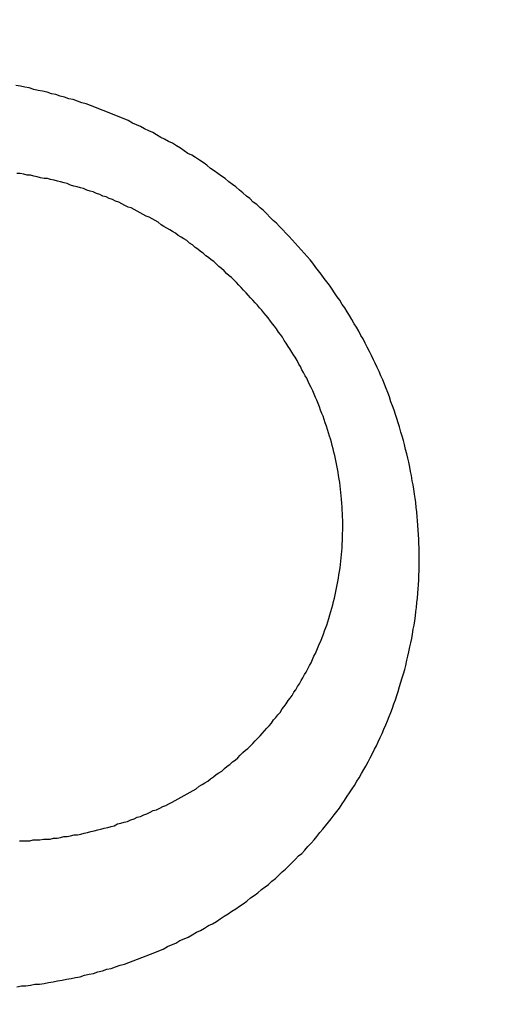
# Model space of a CAD drawing. Header units: millimetres. Extents: x 11979 to 37895, y 18730 to 47884.
# Tile 540 of 656: x 36250.785 to 36251.339, y 43871.835 to 43873.008. Entities that reach past the tile are written whole.
import ezdxf

# ---------------------------------------------------------------- set-up
doc = ezdxf.new("R2010")
doc.units = ezdxf.units.MM
for name, color, linetype in [('-LI-WIDOK', 2, 'Continuous'), ('-WYMIAR', 8, 'Continuous'), ('PROJEKTOWANE', 5, 'Continuous')]:
    doc.layers.add(name, color=color, linetype=linetype)
doc.styles.get("Standard").update_dxf_attribs({"font": 'arial.ttf'})
doc.dimstyles.new('CZA-KROPKA-50', dxfattribs={"dimtxt": 12, "dimasz": 1, "dimexe": 2, "dimexo": 25, "dimgap": 4, "dimtad": 1, "dimdec": 1, "dimrnd": 0.5, "dimzin": 9, "dimdsep": 46, "dimtxsty": 'Standard', "dimblk": 'CZA-KROPKA', "dimblk1": 'CZA-KROPKA', "dimblk2": 'CZA-KROPKA', "dimsah": 1, "dimcen": -20, "dimse1": 1, "dimse2": 1, "dimclrd": 8, "dimclre": 8, "dimclrt": 9, "dimadec": 0, "dimazin": 0, "dimtfac": 1, "dimtdec": 1, "dimtmove": 1, "dimatfit": 3, "dimldrblk": 'CZA-KROPKA', "dimfxl": 1, "dimtolj": 1, "dimtzin": 9, "dimarcsym": 0})

# ---------------------------------------------------------------- blocks, each defined once
blk = doc.blocks.new('CZA-KROPKA')
at = {"layer": '-WYMIAR', "linetype": 'ByBlock'}
for p, q in [((0, 10), (0, -10)), ((5, 0), (-5, 0))]:
    blk.add_line(p, q, dxfattribs=at)
at = {"layer": '-WYMIAR', "linetype": 'ByBlock', "const_width": 2.5}
blk.add_lwpolyline([(-1.25, 0, 1), (1.25, 0, 1)], format="xyb", close=True, dxfattribs=at)
blk = doc.blocks.new('*D2741')
at = {"layer": '-LI-WIDOK', "color": 8, "lineweight": -2}
blk.add_line((36466.8966, 45107.4301), (36466.8966, 43687.4301), dxfattribs=at)
at = {"layer": 'Defpoints', "color": 0}
for p in [(35203.3994, 45108.4301), (36312.9262, 43686.4301), (36466.8966, 43686.4301)]:
    blk.add_point(p, dxfattribs=at)
at = {"layer": '-LI-WIDOK', "color": 8, "lineweight": -2}
for p, rotation in [((36466.8966, 45108.4301), 90), ((36466.8966, 43686.4301), 270)]:
    blk.add_blockref('CZA-KROPKA', p, dxfattribs=dict(at, rotation=rotation))
at = {"layer": '-LI-WIDOK', "color": 9, "insert": (36456.872, 44397.4301), "char_height": 12, "attachment_point": 5, "rotation": 90}
blk.add_mtext('\\A1;1422', dxfattribs=at)
blk = doc.blocks.new('*D2762')
at = {"layer": '-LI-WIDOK', "color": 8, "lineweight": -2}
blk.add_line((34613.9262, 43532.4629), (36311.9262, 43532.4629), dxfattribs=at)
at = {"layer": 'Defpoints', "color": 0}
for p in [(34612.9262, 43960.4735), (36312.9262, 43636.4735), (36312.9262, 43532.4629)]:
    blk.add_point(p, dxfattribs=at)
at = {"layer": '-LI-WIDOK', "color": 8, "lineweight": -2, "rotation": 180}
blk.add_blockref('CZA-KROPKA', (34612.9262, 43532.4629), dxfattribs=at)
at = {"layer": '-LI-WIDOK', "color": 8, "lineweight": -2}
blk.add_blockref('CZA-KROPKA', (36312.9262, 43532.4629), dxfattribs=at)
at = {"layer": '-LI-WIDOK', "color": 9, "insert": (35462.9262, 43542.5898), "char_height": 12, "attachment_point": 5}
blk.add_mtext('\\A1;1700', dxfattribs=at)
blk = doc.blocks.new('*D2763')
at = {"layer": '-LI-WIDOK', "color": 8, "lineweight": -2}
blk.add_line((34132.9262, 43502.2041), (36311.9262, 43502.2041), dxfattribs=at)
at = {"layer": 'Defpoints', "color": 0}
for p in [(34131.9262, 43960.4735), (36312.9262, 43636.4735), (36312.9262, 43502.2041)]:
    blk.add_point(p, dxfattribs=at)
at = {"layer": '-LI-WIDOK', "color": 8, "lineweight": -2, "rotation": 180}
blk.add_blockref('CZA-KROPKA', (34131.9262, 43502.2041), dxfattribs=at)
at = {"layer": '-LI-WIDOK', "color": 8, "lineweight": -2}
blk.add_blockref('CZA-KROPKA', (36312.9262, 43502.2041), dxfattribs=at)
at = {"layer": '-LI-WIDOK', "color": 9, "insert": (35222.4262, 43512.331), "char_height": 12, "attachment_point": 5}
blk.add_mtext('\\A1;2181', dxfattribs=at)
blk = doc.blocks.new('Pisuar NOVA PRO ze zintegrowanym ceramicznym sitkiem')
for points in [[(0.024263, -0.241445, 0), (0.024273, -0.241391, 0), (0.024273, -0.241337, 0), (0.024283, -0.241284, 0), (0.024293, -0.24123, 0), (0.024293, -0.241176, 0), (0.024303, -0.241122, 0), (0.024313, -0.241068, 0), (0.024323, -0.241014, 0), (0.024333, -0.24096, 0), (0.024343, -0.240907, 0), (0.024353, -0.240853, 0), (0.024363, -0.240799, 0), (0.024373, -0.240746, 0), (0.024383, -0.240693, 0), (0.024403, -0.240639, 0), (0.024413, -0.240586, 0), (0.024423, -0.240533, 0), (0.024443, -0.24048, 0), (0.024453, -0.240427, 0), (0.024473, -0.240374, 0), (0.024483, -0.240322, 0), (0.024503, -0.240269, 0), (0.024523, -0.240217, 0), (0.024533, -0.240165, 0), (0.024553, -0.240113, 0), (0.024573, -0.240061, 0), (0.024593, -0.240009, 0), (0.024613, -0.239958, 0), (0.024633, -0.239906, 0), (0.024653, -0.239855, 0), (0.024673, -0.239804, 0), (0.024693, -0.239754, 0), (0.024713, -0.239703, 0), (0.024743, -0.239653, 0), (0.024763, -0.239603, 0), (0.024783, -0.239553, 0), (0.024813, -0.239504, 0), (0.024833, -0.239454, 0), (0.024853, -0.239405, 0), (0.024883, -0.239357, 0), (0.024913, -0.239308, 0), (0.024933, -0.23926, 0), (0.024963, -0.239212, 0), (0.024993, -0.239164, 0), (0.025013, -0.239117, 0), (0.025043, -0.23907, 0), (0.025073, -0.239023, 0), (0.025103, -0.238977, 0), (0.025133, -0.238931, 0), (0.025163, -0.238885, 0), (0.025193, -0.23884, 0), (0.025223, -0.238795, 0), (0.025253, -0.238751, 0), (0.025283, -0.238706, 0), (0.025323, -0.238662, 0), (0.025353, -0.238619, 0), (0.025383, -0.238576, 0), (0.025423, -0.238533, 0), (0.025453, -0.238491, 0), (0.025483, -0.238449, 0), (0.025523, -0.238408, 0), (0.025553, -0.238367, 0), (0.025593, -0.238326, 0), (0.025633, -0.238286, 0), (0.025663, -0.238246, 0), (0.025703, -0.238207, 0), (0.025743, -0.238168, 0), (0.025783, -0.238129, 0), (0.025823, -0.238091, 0), (0.025853, -0.238053, 0), (0.025893, -0.238016, 0), (0.025933, -0.23798, 0), (0.025973, -0.237943, 0), (0.026013, -0.237907, 0), (0.026053, -0.237872, 0), (0.026103, -0.237837, 0), (0.026143, -0.237803, 0), (0.026183, -0.237769, 0), (0.026223, -0.237735, 0), (0.026263, -0.237702, 0), (0.026313, -0.237669, 0), (0.026353, -0.237637, 0), (0.026393, -0.237605, 0), (0.026443, -0.237574, 0), (0.026483, -0.237544, 0), (0.026533, -0.237513, 0), (0.026573, -0.237484, 0), (0.026623, -0.237454, 0), (0.026663, -0.237426, 0), (0.026713, -0.237397, 0), (0.026753, -0.237369, 0), (0.026803, -0.237342, 0), (0.026853, -0.237315, 0), (0.026893, -0.237289, 0), (0.026943, -0.237263, 0), (0.026993, -0.237238, 0), (0.027043, -0.237213, 0), (0.027093, -0.237189, 0), (0.027133, -0.237165, 0), (0.027183, -0.237142, 0), (0.027233, -0.237119, 0), (0.027283, -0.237097, 0), (0.027333, -0.237075, 0), (0.027383, -0.237054, 0), (0.027433, -0.237034, 0), (0.027483, -0.237014, 0), (0.027533, -0.236994, 0), (0.027583, -0.236975, 0), (0.027633, -0.236957, 0), (0.027683, -0.236939, 0), (0.027733, -0.236921, 0), (0.027783, -0.236904, 0), (0.027843, -0.236888, 0), (0.027893, -0.236872, 0), (0.027943, -0.236857, 0), (0.027993, -0.236842, 0), (0.028043, -0.236828, 0), (0.028093, -0.236815, 0), (0.028153, -0.236801, 0), (0.028203, -0.236789, 0), (0.028253, -0.236777, 0), (0.028313, -0.236765, 0), (0.028363, -0.236755, 0), (0.028413, -0.236744, 0), (0.028463, -0.236735, 0), (0.028523, -0.236725, 0), (0.028573, -0.236717, 0), (0.028623, -0.236709, 0), (0.028683, -0.236701, 0), (0.028733, -0.236694, 0), (0.028783, -0.236688, 0), (0.028843, -0.236682, 0), (0.028893, -0.236677, 0), (0.028953, -0.236672, 0), (0.029003, -0.236668, 0), (0.029053, -0.236664, 0), (0.029113, -0.236661, 0), (0.029163, -0.236659, 0), (0.029223, -0.236657, 0), (0.029273, -0.236656, 0), (0.029323, -0.236655, 0), (0.029383, -0.236655, 0), (0.029433, -0.236655, 0), (0.029493, -0.236656, 0), (0.029543, -0.236658, 0), (0.029593, -0.23666, 0), (0.029653, -0.236663, 0), (0.029703, -0.236666, 0), (0.029763, -0.23667, 0), (0.029813, -0.236674, 0), (0.029863, -0.236679, 0), (0.029923, -0.236684, 0), (0.029973, -0.23669, 0), (0.030033, -0.236697, 0), (0.030083, -0.236704, 0), (0.030133, -0.236712, 0), (0.030193, -0.23672, 0), (0.030243, -0.236728, 0), (0.030293, -0.236738, 0), (0.030353, -0.236747, 0), (0.030403, -0.236758, 0), (0.030453, -0.236768, 0), (0.030513, -0.23678, 0), (0.030563, -0.236791, 0), (0.030613, -0.236804, 0), (0.030663, -0.236817, 0), (0.030723, -0.23683, 0), (0.030773, -0.236844, 0), (0.030823, -0.236858, 0), (0.030873, -0.236873, 0), (0.030933, -0.236888, 0), (0.030983, -0.236904, 0), (0.031033, -0.236921, 0), (0.031083, -0.236937, 0), (0.031133, -0.236955, 0), (0.031183, -0.236973, 0), (0.031233, -0.236991, 0), (0.031293, -0.23701, 0), (0.031343, -0.237029, 0), (0.031393, -0.237049, 0), (0.031443, -0.237069, 0), (0.031493, -0.23709, 0), (0.031543, -0.237111, 0), (0.031593, -0.237133, 0), (0.031643, -0.237155, 0), (0.031693, -0.237178, 0), (0.031733, -0.237201, 0), (0.031783, -0.237224, 0), (0.031833, -0.237248, 0), (0.031883, -0.237273, 0), (0.031933, -0.237298, 0), (0.031983, -0.237323, 0), (0.032023, -0.237349, 0), (0.032073, -0.237375, 0), (0.032123, -0.237402, 0), (0.032163, -0.237429, 0), (0.032213, -0.237457, 0), (0.032263, -0.237485, 0), (0.032303, -0.237513, 0), (0.032353, -0.237542, 0), (0.032393, -0.237572, 0), (0.032443, -0.237601, 0), (0.032483, -0.237631, 0), (0.032533, -0.237662, 0), (0.032573, -0.237693, 0), (0.032623, -0.237724, 0), (0.032663, -0.237756, 0), (0.032703, -0.237788, 0), (0.032753, -0.237821, 0), (0.032793, -0.237854, 0), (0.032833, -0.237887, 0), (0.032883, -0.237921, 0), (0.032923, -0.237955, 0), (0.032963, -0.23799, 0), (0.033003, -0.238025, 0), (0.033043, -0.23806, 0), (0.033083, -0.238095, 0), (0.033123, -0.238131, 0), (0.033163, -0.238168, 0), (0.033203, -0.238204, 0), (0.033243, -0.238241, 0), (0.033283, -0.238279, 0), (0.033323, -0.238317, 0), (0.033363, -0.238355, 0), (0.033393, -0.238393, 0), (0.033433, -0.238432, 0), (0.033473, -0.238471, 0), (0.033513, -0.23851, 0), (0.033543, -0.23855, 0), (0.033583, -0.23859, 0), (0.033613, -0.23863, 0), (0.033653, -0.238671, 0), (0.033683, -0.238712, 0), (0.033723, -0.238753, 0), (0.033753, -0.238795, 0), (0.033793, -0.238837, 0), (0.033823, -0.238879, 0), (0.033853, -0.238922, 0), (0.033893, -0.238964, 0), (0.033923, -0.239008, 0), (0.033953, -0.239051, 0), (0.033983, -0.239095, 0), (0.034013, -0.239138, 0), (0.034053, -0.239183, 0), (0.034083, -0.239227, 0), (0.034113, -0.239272, 0), (0.034143, -0.239317, 0), (0.034173, -0.239362, 0), (0.034193, -0.239408, 0), (0.034223, -0.239453, 0), (0.034253, -0.239499, 0), (0.034283, -0.239546, 0), (0.034313, -0.239592, 0), (0.034333, -0.239639, 0), (0.034363, -0.239686, 0), (0.034383, -0.239733, 0), (0.034413, -0.239781, 0), (0.034443, -0.239828, 0), (0.034463, -0.239876, 0), (0.034483, -0.239924, 0), (0.034513, -0.239973, 0), (0.034533, -0.240021, 0), (0.034553, -0.24007, 0), (0.034583, -0.240119, 0), (0.034603, -0.240168, 0), (0.034623, -0.240218, 0), (0.034643, -0.240267, 0), (0.034663, -0.240317, 0), (0.034683, -0.240367, 0), (0.034703, -0.240417, 0), (0.034723, -0.240468, 0), (0.034743, -0.240518, 0), (0.034763, -0.240569, 0), (0.034783, -0.24062, 0), (0.034793, -0.240671, 0), (0.034813, -0.240722, 0), (0.034833, -0.240774, 0), (0.034843, -0.240826, 0), (0.034863, -0.240877, 0), (0.034873, -0.240929, 0), (0.034893, -0.240981, 0), (0.034903, -0.241034, 0), (0.034923, -0.241086, 0), (0.034933, -0.241139, 0), (0.034943, -0.241191, 0), (0.034953, -0.241244, 0), (0.034973, -0.241297, 0), (0.034983, -0.24135, 0), (0.034993, -0.241403, 0), (0.035003, -0.241457, 0)], [(0.026003, -0.241414, 0), (0.026003, -0.241373, 0), (0.026003, -0.241333, 0), (0.026003, -0.241292, 0), (0.026013, -0.241252, 0), (0.026013, -0.241211, 0), (0.026013, -0.24117, 0), (0.026023, -0.24113, 0), (0.026023, -0.241089, 0), (0.026023, -0.241048, 0), (0.026033, -0.241008, 0), (0.026033, -0.240967, 0), (0.026043, -0.240927, 0), (0.026053, -0.240886, 0), (0.026053, -0.240846, 0), (0.026063, -0.240805, 0), (0.026073, -0.240765, 0), (0.026073, -0.240724, 0), (0.026083, -0.240684, 0), (0.026093, -0.240644, 0), (0.026103, -0.240604, 0), (0.026113, -0.240563, 0), (0.026123, -0.240523, 0), (0.026133, -0.240483, 0), (0.026143, -0.240444, 0), (0.026153, -0.240404, 0), (0.026163, -0.240364, 0), (0.026173, -0.240324, 0), (0.026183, -0.240285, 0), (0.026203, -0.240246, 0), (0.026213, -0.240206, 0), (0.026223, -0.240167, 0), (0.026233, -0.240128, 0), (0.026253, -0.240089, 0), (0.026263, -0.24005, 0), (0.026283, -0.240012, 0), (0.026293, -0.239973, 0), (0.026313, -0.239935, 0), (0.026323, -0.239897, 0), (0.026343, -0.239859, 0), (0.026363, -0.239821, 0), (0.026373, -0.239783, 0), (0.026393, -0.239745, 0), (0.026413, -0.239708, 0), (0.026423, -0.239671, 0), (0.026443, -0.239634, 0), (0.026463, -0.239597, 0), (0.026483, -0.239561, 0), (0.026503, -0.239524, 0), (0.026523, -0.239488, 0), (0.026543, -0.239452, 0), (0.026563, -0.239416, 0), (0.026583, -0.239381, 0), (0.026603, -0.239345, 0), (0.026623, -0.23931, 0), (0.026653, -0.239276, 0), (0.026673, -0.239241, 0), (0.026693, -0.239207, 0), (0.026713, -0.239173, 0), (0.026743, -0.239139, 0), (0.026763, -0.239105, 0), (0.026793, -0.239072, 0), (0.026813, -0.239039, 0), (0.026833, -0.239006, 0), (0.026863, -0.238974, 0), (0.026893, -0.238941, 0), (0.026913, -0.23891, 0), (0.026943, -0.238878, 0), (0.026963, -0.238847, 0), (0.026993, -0.238816, 0), (0.027023, -0.238785, 0), (0.027053, -0.238754, 0), (0.027083, -0.238724, 0), (0.027103, -0.238695, 0), (0.027133, -0.238665, 0), (0.027163, -0.238636, 0), (0.027193, -0.238607, 0), (0.027223, -0.238579, 0), (0.027253, -0.23855, 0), (0.027283, -0.238523, 0), (0.027313, -0.238495, 0), (0.027343, -0.238468, 0), (0.027373, -0.238441, 0), (0.027403, -0.238415, 0), (0.027443, -0.238388, 0), (0.027473, -0.238363, 0), (0.027503, -0.238337, 0), (0.027533, -0.238312, 0), (0.027573, -0.238287, 0), (0.027603, -0.238263, 0), (0.027633, -0.238239, 0), (0.027673, -0.238215, 0), (0.027703, -0.238192, 0), (0.027733, -0.238169, 0), (0.027773, -0.238147, 0), (0.027803, -0.238125, 0), (0.027843, -0.238103, 0), (0.027873, -0.238081, 0), (0.027913, -0.238061, 0), (0.027943, -0.23804, 0), (0.027983, -0.23802, 0), (0.028013, -0.238, 0), (0.028053, -0.237981, 0), (0.028093, -0.237962, 0), (0.028123, -0.237943, 0), (0.028163, -0.237925, 0), (0.028203, -0.237908, 0), (0.028233, -0.23789, 0), (0.028273, -0.237874, 0), (0.028313, -0.237857, 0), (0.028353, -0.237841, 0), (0.028383, -0.237826, 0), (0.028423, -0.237811, 0), (0.028463, -0.237796, 0), (0.028503, -0.237782, 0), (0.028543, -0.237768, 0), (0.028573, -0.237755, 0), (0.028613, -0.237742, 0), (0.028653, -0.23773, 0), (0.028693, -0.237718, 0), (0.028733, -0.237706, 0), (0.028773, -0.237695, 0), (0.028813, -0.237685, 0), (0.028853, -0.237675, 0), (0.028893, -0.237665, 0), (0.028933, -0.237656, 0), (0.028973, -0.237647, 0), (0.029013, -0.237639, 0), (0.029053, -0.237631, 0), (0.029093, -0.237623, 0), (0.029133, -0.237616, 0), (0.029173, -0.23761, 0), (0.029213, -0.237604, 0), (0.029253, -0.237598, 0), (0.029293, -0.237593, 0), (0.029333, -0.237588, 0), (0.029373, -0.237584, 0), (0.029413, -0.23758, 0), (0.029453, -0.237577, 0), (0.029493, -0.237574, 0), (0.029533, -0.237572, 0), (0.029583, -0.237569, 0), (0.029623, -0.237568, 0), (0.029663, -0.237567, 0), (0.029703, -0.237566, 0), (0.029743, -0.237566, 0), (0.029783, -0.237566, 0), (0.029823, -0.237566, 0), (0.029863, -0.237568, 0), (0.029903, -0.237569, 0), (0.029943, -0.237571, 0), (0.029983, -0.237573, 0), (0.030023, -0.237576, 0), (0.030073, -0.237579, 0), (0.030113, -0.237583, 0), (0.030153, -0.237587, 0), (0.030193, -0.237592, 0), (0.030233, -0.237597, 0), (0.030273, -0.237602, 0), (0.030313, -0.237608, 0), (0.030353, -0.237614, 0), (0.030393, -0.237621, 0), (0.030433, -0.237628, 0), (0.030473, -0.237636, 0), (0.030513, -0.237644, 0), (0.030553, -0.237652, 0), (0.030593, -0.237661, 0), (0.030633, -0.237671, 0), (0.030673, -0.23768, 0), (0.030713, -0.23769, 0), (0.030753, -0.237701, 0), (0.030793, -0.237712, 0), (0.030823, -0.237723, 0), (0.030863, -0.237735, 0), (0.030903, -0.237747, 0), (0.030943, -0.23776, 0), (0.030983, -0.237773, 0), (0.031023, -0.237786, 0), (0.031063, -0.2378, 0), (0.031093, -0.237814, 0), (0.031133, -0.237829, 0), (0.031173, -0.237843, 0), (0.031213, -0.237859, 0), (0.031253, -0.237874, 0), (0.031283, -0.23789, 0), (0.031323, -0.237907, 0), (0.031363, -0.237923, 0), (0.031403, -0.23794, 0), (0.031433, -0.237958, 0), (0.031473, -0.237976, 0), (0.031513, -0.237994, 0), (0.031543, -0.238012, 0), (0.031583, -0.238031, 0), (0.031613, -0.238051, 0), (0.031653, -0.23807, 0), (0.031683, -0.23809, 0), (0.031723, -0.23811, 0), (0.031763, -0.238131, 0), (0.031793, -0.238152, 0), (0.031823, -0.238173, 0), (0.031863, -0.238194, 0), (0.031893, -0.238216, 0), (0.031933, -0.238239, 0), (0.031963, -0.238261, 0), (0.032003, -0.238284, 0), (0.032033, -0.238307, 0), (0.032063, -0.238331, 0), (0.032103, -0.238354, 0), (0.032133, -0.238378, 0), (0.032163, -0.238403, 0), (0.032193, -0.238427, 0), (0.032233, -0.238452, 0), (0.032263, -0.238478, 0), (0.032293, -0.238503, 0), (0.032323, -0.238529, 0), (0.032353, -0.238555, 0), (0.032383, -0.238581, 0), (0.032413, -0.238608, 0), (0.032443, -0.238635, 0), (0.032473, -0.238662, 0), (0.032503, -0.23869, 0), (0.032533, -0.238717, 0), (0.032563, -0.238745, 0), (0.032593, -0.238774, 0), (0.032623, -0.238802, 0), (0.032653, -0.238831, 0), (0.032683, -0.23886, 0), (0.032713, -0.238889, 0), (0.032733, -0.238919, 0), (0.032763, -0.238949, 0), (0.032793, -0.238979, 0), (0.032823, -0.239009, 0), (0.032843, -0.239039, 0), (0.032873, -0.23907, 0), (0.032903, -0.239101, 0), (0.032923, -0.239132, 0), (0.032953, -0.239164, 0), (0.032973, -0.239195, 0), (0.033003, -0.239227, 0), (0.033023, -0.239259, 0), (0.033053, -0.239291, 0), (0.033073, -0.239324, 0), (0.033103, -0.239356, 0), (0.033123, -0.239389, 0), (0.033153, -0.239422, 0), (0.033173, -0.239456, 0), (0.033193, -0.239489, 0), (0.033213, -0.239523, 0), (0.033243, -0.239557, 0), (0.033263, -0.239591, 0), (0.033283, -0.239625, 0), (0.033303, -0.239659, 0), (0.033323, -0.239694, 0), (0.033343, -0.239729, 0), (0.033373, -0.239764, 0), (0.033393, -0.239799, 0), (0.033413, -0.239834, 0), (0.033433, -0.239869, 0), (0.033443, -0.239905, 0), (0.033463, -0.239941, 0), (0.033483, -0.239977, 0), (0.033503, -0.240013, 0), (0.033523, -0.240049, 0), (0.033543, -0.240086, 0), (0.033553, -0.240122, 0), (0.033573, -0.240159, 0), (0.033593, -0.240196, 0), (0.033613, -0.240233, 0), (0.033623, -0.24027, 0), (0.033643, -0.240308, 0), (0.033653, -0.240345, 0), (0.033673, -0.240383, 0), (0.033683, -0.240421, 0), (0.033703, -0.240459, 0), (0.033713, -0.240497, 0), (0.033733, -0.240535, 0), (0.033743, -0.240573, 0), (0.033753, -0.240612, 0), (0.033773, -0.24065, 0), (0.033783, -0.240689, 0), (0.033793, -0.240728, 0), (0.033803, -0.240767, 0), (0.033813, -0.240806, 0), (0.033833, -0.240845, 0), (0.033843, -0.240884, 0), (0.033853, -0.240924, 0), (0.033863, -0.240963, 0), (0.033873, -0.241003, 0), (0.033883, -0.241043, 0), (0.033893, -0.241082, 0), (0.033893, -0.241122, 0), (0.033903, -0.241162, 0), (0.033913, -0.241203, 0), (0.033923, -0.241243, 0), (0.033933, -0.241283, 0), (0.033933, -0.241323, 0), (0.033943, -0.241364, 0), (0.033953, -0.241404, 0), (0.033953, -0.241445, 0)]]:
    blk.add_polyline3d(points)

msp = doc.modelspace()

# ---------------------------------------------------------------- block references
at = {"layer": 'PROJEKTOWANE', "xscale": -100, "yscale": 100, "zscale": 100, "rotation": 270.0000000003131}
msp.add_blockref('Pisuar NOVA PRO ze zintegrowanym ceramicznym sitkiem', (36274.9262, 43869.4298), dxfattribs=at)

# ---------------------------------------------------------------- dimensions: what is measured, and where the dimension line sits
at = {"layer": '-LI-WIDOK'}
dim = msp.add_linear_dim(base=(36466.8966, 43686.4301), p1=(35203.3994, 45108.4301), p2=(36312.9262, 43686.4301), angle=90, dimstyle='CZA-KROPKA-50', override={"dimfxl": 0, "dimfxlon": 1}, dxfattribs=at)
dim.commit()
dim.dimension.update_dxf_attribs({"geometry": '*D2741', "text_midpoint": (36456.872, 44397.4301)})
for base, p1, picture, middle in [((36312.9262, 43502.2041), (34131.9262, 43960.4735), '*D2763', (35222.4262, 43512.331)), ((36312.9262, 43532.4629), (34612.9262, 43960.4735), '*D2762', (35462.9262, 43542.5898))]:
    dim = msp.add_linear_dim(base=base, p1=p1, p2=(36312.9262, 43636.4735), dimstyle='CZA-KROPKA-50', override={"dimfxl": 0, "dimfxlon": 1}, dxfattribs=at)
    dim.commit()
    dim.dimension.update_dxf_attribs({"geometry": picture, "text_midpoint": middle})

doc.saveas('drawing.dxf')
